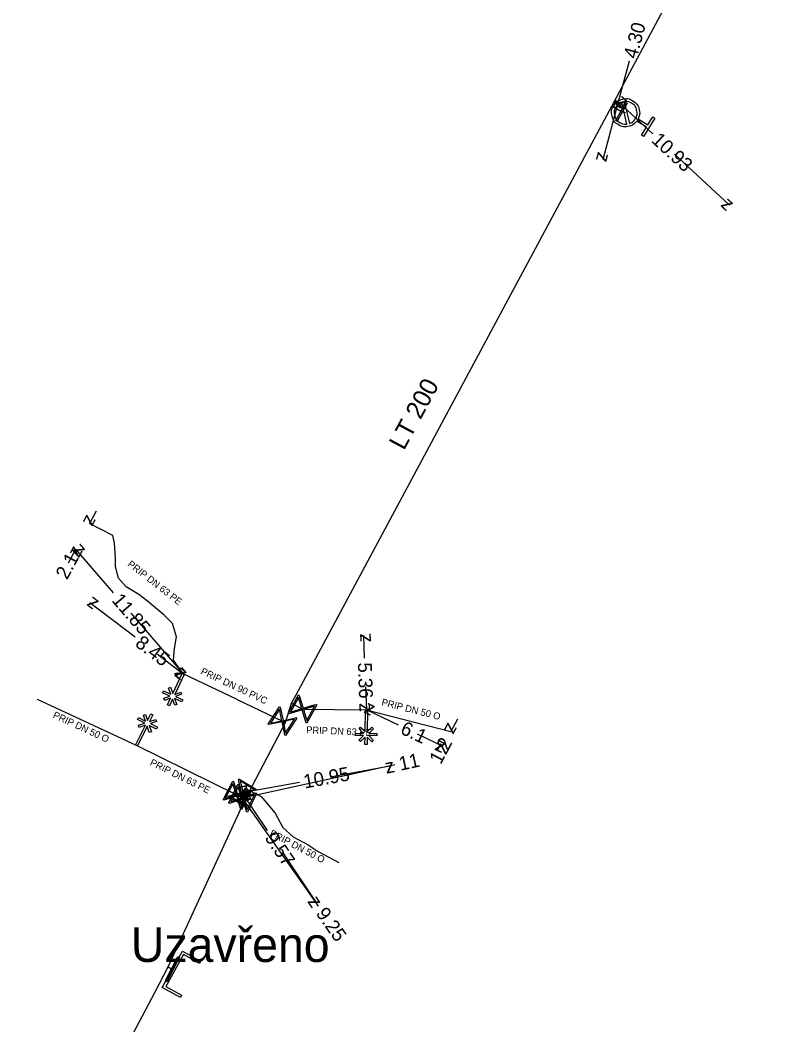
# Model space of a CAD drawing. Extents: x -643544 to -637295, y -1119190 to -1111715.
# Drawn here: x -642451.2 to -642396.9, y -1114445.5 to -1114373.2 of the extents above; entities that cross this region are included whole.
import ezdxf

# ---------------------------------------------------------------- set-up
doc = ezdxf.new("R2010")
doc.units = 0
for name, color, linetype in [('Default', 7, 'Continuous'), ('VP Hydrant', 7, 'Continuous'), ('VP Kótování', 7, 'Continuous'), ('VP Popis nerozlišený', 7, 'Continuous'), ('VP Popis přípojky', 7, 'Continuous'), ('VP Přípojka', 7, 'Continuous'), ('VP Zaslepení řadu', 7, 'Continuous'), ('VP Změna materiálu', 7, 'Continuous'), ('VP Řad', 7, 'Continuous'), ('VP Řad - popis', 7, 'Continuous'), ('VP Šoupě', 7, 'Continuous')]:
    doc.layers.add(name, color=color, linetype=linetype)

msp = doc.modelspace()

# ---------------------------------------------------------------- linework, layer by layer
at = {"layer": 'Default'}
for points in [[(-642406.8, -1114380.44), (-642407.014, -1114380.731), (-642407.37, -1114380.814), (-642407.772, -1114380.908), (-642408.126, -1114380.69), (-642408.479, -1114380.473), (-642408.574, -1114380.071), (-642408.669, -1114379.668), (-642408.451, -1114379.314), (-642408.235, -1114378.963), (-642407.832, -1114378.867), (-642407.43, -1114378.77), (-642407.078, -1114378.987), (-642406.723, -1114379.205), (-642406.627, -1114379.607), (-642406.539, -1114379.964), (-642406.704, -1114380.284)], [(-642407.876, -1114379.074), (-642408.138, -1114379.167), (-642408.29, -1114379.413), (-642408.466, -1114379.699), (-642408.389, -1114380.026), (-642408.311, -1114380.354), (-642408.024, -1114380.531), (-642407.778, -1114380.683), (-642407.502, -1114380.648)], [(-642407.324, -1114380.606), (-642407.059, -1114380.515), (-642406.906, -1114380.265), (-642406.729, -1114379.978), (-642406.806, -1114379.651), (-642406.884, -1114379.325), (-642407.172, -1114379.147), (-642407.421, -1114378.994), (-642407.699, -1114379.031)]]:
    msp.add_open_spline(points, degree=3, dxfattribs=at)
at = {"layer": 'VP Hydrant'}
for points in [[(-642407.502, -1114380.648), (-642407.876, -1114379.074)], [(-642407.699, -1114379.031), (-642407.324, -1114380.606)], [(-642406.704, -1114380.284), (-642406.006, -1114380.714), (-642405.644, -1114380.127), (-642405.488, -1114380.223), (-642406.307, -1114381.554), (-642406.463, -1114381.458), (-642406.102, -1114380.87), (-642406.8, -1114380.44)]]:
    msp.add_lwpolyline(points, dxfattribs=at)
at = {"layer": 'VP Kótování'}
for points in [[(-642407.353, -1114376.123), (-642408.13, -1114379.06)], [(-642408.13, -1114379.06), (-642409.23, -1114383.22)], [(-642405.649, -1114381.359), (-642408.13, -1114379.06)], [(-642404.081, -1114382.811), (-642400.11, -1114386.49)], [(-642445.72, -1114408.514), (-642446.191, -1114409.396)], [(-642447.71, -1114412.243), (-642447.18, -1114411.25)], [(-642444.468, -1114414.404), (-642447.18, -1114411.25)], [(-642442.925, -1114417.595), (-642446.18, -1114415.12)], [(-642443.224, -1114415.85), (-642439.454, -1114420.235)], [(-642426.392, -1114419.104), (-642426.45, -1114417.46)], [(-642441.313, -1114418.821), (-642439.454, -1114420.235)], [(-642426.32, -1114421.155), (-642426.261, -1114422.816)], [(-642423.946, -1114423.914), (-642426.261, -1114422.816)], [(-642419.717, -1114423.485), (-642420.186, -1114424.368)], [(-642422.604, -1114424.551), (-642420.75, -1114425.43)], [(-642424.43, -1114426.83), (-642435.176, -1114429.177)], [(-642428.884, -1114427.647), (-642424.43, -1114426.83)], [(-642424.212, -1114426.782), (-642424.43, -1114426.83)], [(-642431.085, -1114428.05), (-642435.2, -1114428.805)], [(-642433.379, -1114431.506), (-642435.2, -1114428.805)], [(-642429.85, -1114436.74), (-642435.176, -1114429.177)], [(-642432.244, -1114433.189), (-642429.85, -1114436.74)], [(-642429.706, -1114436.944), (-642429.85, -1114436.74)]]:
    msp.add_lwpolyline(points, dxfattribs=at)
at = {"layer": 'VP Přípojka'}
for points in [[(-642407.6, -1114379.84), (-642407.9, -1114379.77), (-642408.584, -1114379.37)], [(-642439.454, -1114420.235), (-642440.155, -1114419.243), (-642440.085, -1114418.408), (-642439.946, -1114417.574), (-642440.224, -1114416.601), (-642440.85, -1114415.975), (-642442.031, -1114415.002), (-642442.656, -1114414.515), (-642443.559, -1114413.959), (-642444.115, -1114413.333), (-642444.324, -1114412.499), (-642444.324, -1114411.873), (-642444.393, -1114410.83), (-642444.532, -1114410.274), (-642446.192, -1114409.396)], [(-642435.562, -1114422.072), (-642439.454, -1114420.235)], [(-642442.819, -1114425.384), (-642449.938, -1114422.076)], [(-642435.562, -1114422.072), (-642432.306, -1114423.633), (-642432.098, -1114423.721)], [(-642431.659, -1114422.345), (-642430.86, -1114422.76), (-642426.261, -1114422.816)], [(-642426.261, -1114422.816), (-642420.186, -1114424.368)], [(-642434.985, -1114429.27), (-642435.176, -1114429.177), (-642435.368, -1114429.081), (-642435.575, -1114428.972), (-642442.819, -1114425.384)], [(-642435.368, -1114429.081), (-642435.2, -1114428.805), (-642435.002, -1114428.486), (-642433.833, -1114429.057), (-642432.845, -1114430.253), (-642432.274, -1114431.293), (-642431.546, -1114431.969), (-642430.455, -1114432.541), (-642429.727, -1114433.009), (-642428.242, -1114433.801)]]:
    msp.add_lwpolyline(points, dxfattribs=at)
at = {"layer": 'VP Zaslepení řadu'}
msp.add_lwpolyline([(-642438.29, -1114441.075), (-642439.436, -1114440.435), (-642440.716, -1114442.726), (-642439.57, -1114443.366), (-642439.662, -1114443.53), (-642440.971, -1114442.799), (-642439.509, -1114440.179), (-642438.199, -1114440.911), (-642438.29, -1114441.075)], dxfattribs=at)
at = {"layer": 'VP Změna materiálu'}
for points in [[(-642440.222, -1114422.04), (-642440.453, -1114422.528), (-642440.594, -1114422.461), (-642440.366, -1114421.978), (-642440.807, -1114422.137), (-642440.859, -1114421.989), (-642440.421, -1114421.832), (-642440.942, -1114421.586), (-642440.875, -1114421.444), (-642440.345, -1114421.694), (-642440.506, -1114421.249), (-642440.36, -1114421.196), (-642440.203, -1114421.632), (-642439.527, -1114420.2), (-642439.386, -1114420.267), (-642440.063, -1114421.703), (-642439.619, -1114421.543), (-642439.567, -1114421.69), (-642440.013, -1114421.851), (-642439.484, -1114422.101), (-642439.551, -1114422.242), (-642440.071, -1114421.997), (-642439.915, -1114422.433), (-642440.061, -1114422.486), (-642440.222, -1114422.04)], [(-642442.017, -1114423.593), (-642441.777, -1114423.11), (-642441.637, -1114423.179), (-642441.875, -1114423.658), (-642441.431, -1114423.508), (-642441.382, -1114423.656), (-642441.822, -1114423.805), (-642441.306, -1114424.061), (-642441.375, -1114424.201), (-642441.9, -1114423.941), (-642441.748, -1114424.39), (-642441.895, -1114424.44), (-642442.044, -1114424.001), (-642442.747, -1114425.419), (-642442.887, -1114425.35), (-642442.182, -1114423.927), (-642442.629, -1114424.079), (-642442.678, -1114423.93), (-642442.23, -1114423.778), (-642442.753, -1114423.519), (-642442.684, -1114423.379), (-642442.169, -1114423.634), (-642442.316, -1114423.194), (-642442.169, -1114423.145), (-642442.017, -1114423.593)], [(-642426.209, -1114424.777), (-642426.216, -1114425.316), (-642426.372, -1114425.315), (-642426.366, -1114424.78), (-642426.7, -1114425.108), (-642426.809, -1114424.995), (-642426.477, -1114424.67), (-642427.053, -1114424.663), (-642427.051, -1114424.507), (-642426.465, -1114424.514), (-642426.797, -1114424.175), (-642426.685, -1114424.067), (-642426.361, -1114424.398), (-642426.342, -1114422.815), (-642426.185, -1114422.817), (-642426.205, -1114424.405), (-642425.867, -1114424.074), (-642425.759, -1114424.187), (-642426.098, -1114424.518), (-642425.513, -1114424.525), (-642425.515, -1114424.682), (-642426.09, -1114424.675), (-642425.767, -1114425.007), (-642425.878, -1114425.115), (-642426.209, -1114424.777)]]:
    msp.add_lwpolyline(points, dxfattribs=at)
at = {"layer": 'VP Řad'}
for points in [[(-642441.51, -1114443.161), (-642440.539, -1114441.322), (-642434.985, -1114429.27), (-642432.098, -1114423.721), (-642431.659, -1114422.345), (-642431.332, -1114421.74), (-642408.584, -1114379.37), (-642402.851, -1114368.622), (-642402.79, -1114368.51), (-642396.924, -1114358.571)], [(-642440.539, -1114441.322), (-642440.24, -1114441.489)], [(-642451.2, -1114461.513), (-642441.51, -1114443.161)]]:
    msp.add_lwpolyline(points, dxfattribs=at)
at = {"layer": 'VP Šoupě'}
for points in [[(-642407.496, -1114379.136), (-642408.221, -1114380.449), (-642408.303, -1114380.404), (-642407.578, -1114379.091), (-642407.496, -1114379.136)], [(-642429.844, -1114422.455), (-642430.555, -1114423.776), (-642430.613, -1114423.745), (-642430.646, -1114423.62), (-642430.889, -1114422.816), (-642431.818, -1114423.096), (-642431.876, -1114423.065), (-642431.165, -1114421.744), (-642431.107, -1114421.775), (-642430.83, -1114422.707), (-642430.026, -1114422.464), (-642429.902, -1114422.424), (-642429.844, -1114422.455)], [(-642431.267, -1114423.418), (-642432.091, -1114424.671), (-642432.146, -1114424.635), (-642432.168, -1114424.508), (-642432.339, -1114423.686), (-642433.289, -1114423.883), (-642433.344, -1114423.847), (-642432.52, -1114422.594), (-642432.465, -1114422.63), (-642432.27, -1114423.582), (-642431.448, -1114423.411), (-642431.322, -1114423.382), (-642431.267, -1114423.418)], [(-642431.721, -1114422.975), (-642430.914, -1114422.732), (-642431.157, -1114421.927), (-642431.721, -1114422.975)], [(-642430.002, -1114422.549), (-642430.805, -1114422.791), (-642430.563, -1114423.592), (-642430.002, -1114422.549)], [(-642433.182, -1114423.771), (-642432.357, -1114423.6), (-642432.528, -1114422.776), (-642433.182, -1114423.771)], [(-642431.432, -1114423.498), (-642432.253, -1114423.668), (-642432.082, -1114424.488), (-642431.432, -1114423.498)], [(-642434.562, -1114428.658), (-642435.261, -1114429.985), (-642435.319, -1114429.954), (-642435.353, -1114429.83), (-642435.603, -1114429.028), (-642436.53, -1114429.317), (-642436.588, -1114429.286), (-642435.889, -1114427.959), (-642435.831, -1114427.989), (-642435.545, -1114428.918), (-642434.743, -1114428.668), (-642434.62, -1114428.627), (-642434.562, -1114428.658)], [(-642436.434, -1114429.195), (-642435.629, -1114428.944), (-642435.879, -1114428.141), (-642436.434, -1114429.195)], [(-642435.45, -1114427.775), (-642434.169, -1114428.555), (-642434.203, -1114428.611), (-642434.329, -1114428.637), (-642435.145, -1114428.837), (-642434.915, -1114429.78), (-642434.949, -1114429.836), (-642436.23, -1114429.056), (-642436.196, -1114429), (-642435.251, -1114428.772), (-642435.451, -1114427.956), (-642435.485, -1114427.831), (-642435.45, -1114427.775)], [(-642434.174, -1114428.831), (-642434.83, -1114430.18), (-642434.89, -1114430.151), (-642434.928, -1114430.028), (-642435.203, -1114429.234), (-642436.12, -1114429.552), (-642436.179, -1114429.523), (-642435.522, -1114428.174), (-642435.463, -1114428.203), (-642435.148, -1114429.122), (-642434.354, -1114428.847), (-642434.233, -1114428.802), (-642434.174, -1114428.831)], [(-642436.028, -1114429.427), (-642435.231, -1114429.151), (-642435.507, -1114428.356), (-642436.028, -1114429.427)], [(-642435.365, -1114427.937), (-642435.166, -1114428.751), (-642434.353, -1114428.553), (-642435.365, -1114427.937)], [(-642435.03, -1114429.677), (-642435.231, -1114428.858), (-642436.048, -1114429.057), (-642435.03, -1114429.677)], [(-642434.718, -1114428.753), (-642435.519, -1114429.002), (-642435.27, -1114429.801), (-642434.718, -1114428.753)], [(-642434.327, -1114428.932), (-642435.119, -1114429.206), (-642434.845, -1114429.996), (-642434.327, -1114428.932)], [(-642439.73, -1114440.627), (-642440.639, -1114442.409), (-642440.75, -1114442.352), (-642439.842, -1114440.57), (-642439.73, -1114440.627)]]:
    msp.add_lwpolyline(points, dxfattribs=at)

# ---------------------------------------------------------------- texts
at = {"layer": 'VP Kótování'}
for s, rotation, p in [('4.30', 75.18868, (-642406.806, -1114376.009)), ('z', 75.18868, (-642407.774, -1114379.671)), ('z', 137.18695, (-642407.423, -1114379.033)), ('10.93', 317.18691, (-642405.805, -1114381.895)), ('z', 255.18866, (-642409.586, -1114382.609)), ('z', 317.18693, (-642400.817, -1114386.517)), ('z', 241.92268, (-642446.397, -1114408.72)), ('z', 130.6915, (-642446.475, -1114411.303)), ('2.1', 61.9227, (-642447.814, -1114413.5)), ('z', 61.9227, (-642446.974, -1114411.926)), ('11.85', 310.69152, (-642444.651, -1114414.958)), ('z', 142.74768, (-642445.479, -1114415.025)), ('8.45', 322.7477, (-642442.989, -1114418.175)), ('z', 92.02098, (-642425.933, -1114417.942)), ('5.36', 272.021, (-642426.881, -1114419.421)), ('z', 310.69148, (-642440.159, -1114420.182)), ('z', 322.74766, (-642440.155, -1114420.33)), ('z', 272.02101, (-642426.778, -1114422.334)), ('z', 154.62389, (-642425.595, -1114422.579)), ('6.1', 334.62391, (-642423.89, -1114424.494)), ('z', 242.02839, (-642420.393, -1114423.692)), ('1.2', 62.02841, (-642420.913, -1114426.802)), ('z', 334.62387, (-642421.416, -1114425.667)), ('z', 62.02841, (-642420.543, -1114426.106)), ('11', 12.32031, (-642423.812, -1114427.207)), ('10.95', 10.39145, (-642430.699, -1114428.488)), ('z', 12.32031, (-642424.812, -1114427.425)), ('z', 10.39145, (-642424.832, -1114427.412)), ('z', 190.39143, (-642434.798, -1114428.223)), ('z', 123.98898, (-642434.506, -1114428.94)), ('z', 125.15386, (-642434.479, -1114429.298)), ('z', 192.32035, (-642434.794, -1114428.582)), ('9.57', 303.98895, (-642433.625, -1114432.035)), ('z', 305.1539, (-642430.547, -1114436.619)), ('z', 303.98896, (-642430.544, -1114436.605)), ('9.25', 305.15388, (-642429.942, -1114437.478))]:
    msp.add_text(s, height=1, rotation=rotation, dxfattribs=at).set_placement(p)
at = {"layer": 'VP Popis nerozlišený'}
msp.add_text('Uzavřeno ', height=2.5, dxfattribs=at).set_placement((-642443.223, -1114440.97))
at = {"layer": 'VP Popis přípojky'}
for s, rotation, p in [('PRIP DN 63 PE', 322.07424, (-642443.504, -1114412.418)), ('PRIP DN 90 PVC', 334.733, (-642438.24, -1114420.212)), ('PRIP DN 50 O', 345.66899, (-642425.215, -1114422.482)), ('PRIP DN 50 O', 335.07701, (-642448.88, -1114423.365)), ('PRIP DN 63 PE', 357.50086, (-642430.605, -1114424.501)), ('PRIP DN 63 PE', 333.65046, (-642441.894, -1114426.774)), ('PRIP DN 50 O', 332.33242, (-642433.274, -1114431.857))]:
    msp.add_text(s, height=0.5, rotation=rotation, dxfattribs=at).set_placement(p)
at = {"layer": 'VP Řad - popis'}
msp.add_text('LT 200', height=1.3, rotation=61.76915, dxfattribs=at).set_placement((-642423.56, -1114404.194))

doc.saveas('drawing.dxf')
